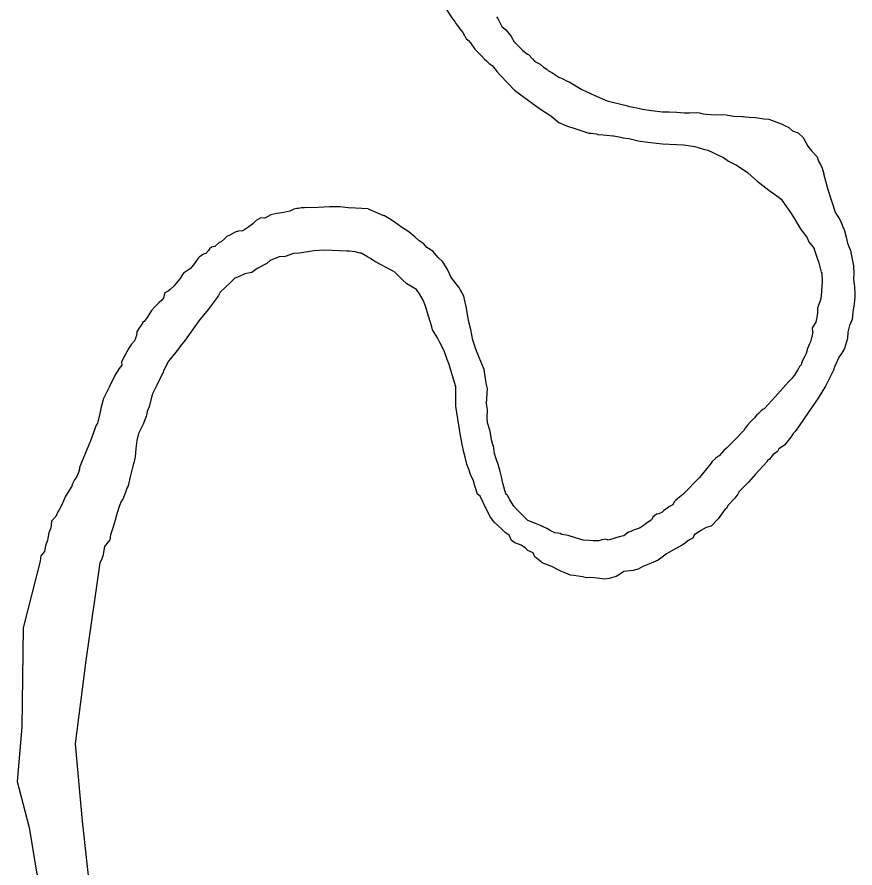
# Model space of a CAD drawing. Extents: x -939622 to -934222, y 1383701 to 1385301.
# Drawn here: x -936028.111 to -936023.548, y 1384142.615 to 1384147.252 of the extents above; entities that cross this region are included whole.
import ezdxf

# ---------------------------------------------------------------- set-up
doc = ezdxf.new("R2010")
doc.units = 0
doc.layers.add('Level 9', color=7, linetype='Continuous')

msp = doc.modelspace()

# ---------------------------------------------------------------- linework, layer by layer
at = {"layer": 'Level 9'}
for points in [[(-936025.7756, 1384147.2986), (-936025.7401, 1384147.2429), (-936025.7274, 1384147.2284), (-936025.7209, 1384147.2167), (-936025.6922, 1384147.1788), (-936025.6827, 1384147.1672), (-936025.6631, 1384147.1319), (-936025.6538, 1384147.1263), (-936025.6411, 1384147.1118), (-936025.6185, 1384147.0766), (-936025.5997, 1384147.0594), (-936025.5839, 1384147.042), (-936025.565, 1384147.0218), (-936025.5556, 1384147.0132), (-936025.5399, 1384146.9988), (-936025.5244, 1384146.9874), (-936025.5022, 1384146.9613), (-936025.499, 1384146.9554), (-936025.4769, 1384146.9323)], [(-936025.5002, 1384147.2536), (-936025.4938, 1384147.2448), (-936025.4708, 1384147.2007), (-936025.452, 1384147.1834), (-936025.4393, 1384147.1689), (-936025.4235, 1384147.1516), (-936025.4202, 1384147.1457), (-936025.4039, 1384147.1163), (-936025.3914, 1384147.1048), (-936025.3568, 1384147.0702), (-936025.3318, 1384147.0502), (-936025.3257, 1384147.0475), (-936025.3037, 1384147.0243), (-936025.291, 1384147.0098), (-936025.2633, 1384146.996), (-936025.2445, 1384146.9788), (-936025.226, 1384146.9675), (-936025.2166, 1384146.9589), (-936025.1982, 1384146.9507), (-936025.161, 1384146.9252), (-936025.1426, 1384146.917), (-936025.115, 1384146.9032), (-936025.1047, 1384146.8982)], [(-936025.4769, 1384146.9323), (-936025.4013, 1384146.8543)], [(-936025.1047, 1384146.8982), (-936025.0356, 1384146.8564), (-936024.9643, 1384146.8243), (-936024.8984, 1384146.7958), (-936024.8008, 1384146.7713)], [(-936025.4013, 1384146.8543), (-936025.3332, 1384146.803), (-936025.2655, 1384146.7531), (-936025.2036, 1384146.7134)], [(-936024.8008, 1384146.7713), (-936024.7752, 1384146.7646), (-936024.7358, 1384146.7574), (-936024.7054, 1384146.7497), (-936024.657, 1384146.7428), (-936024.5966, 1384146.7364), (-936024.5605, 1384146.735), (-936024.5184, 1384146.7339), (-936024.4791, 1384146.7296), (-936024.4491, 1384146.7309), (-936024.4131, 1384146.7325), (-936024.395, 1384146.7303), (-936024.3768, 1384146.7251), (-936024.3586, 1384146.7229), (-936024.3315, 1384146.7211), (-936024.3014, 1384146.7194), (-936024.2774, 1384146.7205), (-936024.2502, 1384146.7187)], [(-936025.2036, 1384146.7134), (-936025.1604, 1384146.6782), (-936025.1194, 1384146.6586), (-936025.0677, 1384146.6426), (-936024.998, 1384146.6192)], [(-936024.2502, 1384146.7187), (-936024.22, 1384146.714), (-936024.2078, 1384146.7115), (-936024.1597, 1384146.7106), (-936024.1567, 1384146.7108), (-936024.1446, 1384146.7083), (-936024.1235, 1384146.7062), (-936024.0903, 1384146.7047), (-936024.0449, 1384146.6976), (-936024.0178, 1384146.6958), (-936024.0026, 1384146.6905), (-936023.9873, 1384146.6851), (-936023.9445, 1384146.669), (-936023.9321, 1384146.6605), (-936023.9076, 1384146.6495), (-936023.8888, 1384146.6323), (-936023.8582, 1384146.6216), (-936023.8301, 1384146.5957), (-936023.8039, 1384146.5487), (-936023.7847, 1384146.5224), (-936023.7533, 1384146.4907), (-936023.7462, 1384146.4669), (-936023.7364, 1384146.4493), (-936023.7265, 1384146.4286), (-936023.7173, 1384146.3978)], [(-936024.998, 1384146.6192), (-936024.9852, 1384146.6198), (-936024.9549, 1384146.6151)], [(-936024.9549, 1384146.6151), (-936024.9488, 1384146.6124), (-936024.9187, 1384146.6107), (-936024.8643, 1384146.6041), (-936024.8613, 1384146.6042), (-936024.8249, 1384146.5968), (-936024.8127, 1384146.5943), (-936024.7787, 1384146.5895)], [(-936024.7787, 1384146.5895), (-936024.7291, 1384146.5767), (-936024.6757, 1384146.5695), (-936024.5955, 1384146.5606), (-936024.4815, 1384146.5553), (-936024.4209, 1384146.5464), (-936024.3726, 1384146.5326)], [(-936024.3726, 1384146.5326), (-936024.35, 1384146.5275), (-936024.3223, 1384146.5136), (-936024.3039, 1384146.5054), (-936024.264, 1384146.4861), (-936024.236, 1384146.4663), (-936024.193, 1384146.4441), (-936024.1621, 1384146.4244), (-936024.1341, 1384146.4045), (-936024.0819, 1384146.3595)], [(-936023.6517, 1384146.1824), (-936023.6938, 1384146.3112), (-936023.7173, 1384146.3978)], [(-936024.0819, 1384146.3595), (-936024.0164, 1384146.3094), (-936023.9616, 1384146.2682)], [(-936023.9616, 1384146.2682), (-936023.9504, 1384146.2591), (-936023.9215, 1384146.2182), (-936023.9023, 1384146.1919), (-936023.8797, 1384146.1568), (-936023.8537, 1384146.1127), (-936023.844, 1384146.0981), (-936023.8088, 1384146.0485), (-936023.7989, 1384146.0278), (-936023.7701, 1384145.9899), (-936023.77, 1384145.9869), (-936023.7526, 1384145.9335), (-936023.7457, 1384145.9127), (-936023.7314, 1384145.8621), (-936023.7281, 1384145.8562), (-936023.7261, 1384145.8112), (-936023.7281, 1384145.787), (-936023.7297, 1384145.7568), (-936023.734, 1384145.7174), (-936023.7527, 1384145.6654), (-936023.7517, 1384145.6413), (-936023.754, 1384145.6262), (-936023.7614, 1384145.5897), (-936023.7811, 1384145.5587), (-936023.7801, 1384145.5377), (-936023.777, 1384145.5348), (-936023.7847, 1384145.5043), (-936023.7897, 1384145.483), (-936023.7952, 1384145.4707), (-936023.8006, 1384145.4584), (-936023.8061, 1384145.4461), (-936023.8139, 1384145.4187), (-936023.8221, 1384145.4003), (-936023.8306, 1384145.3878), (-936023.836, 1384145.3755), (-936023.8385, 1384145.3634), (-936023.8412, 1384145.3572), (-936023.8498, 1384145.3478), (-936023.8582, 1384145.3324), (-936023.8694, 1384145.3138), (-936023.8722, 1384145.3107), (-936023.8721, 1384145.3077), (-936023.8863, 1384145.289), (-936023.892, 1384145.2827), (-936023.8949, 1384145.2795), (-936023.9092, 1384145.2639)], [(-936026.5413, 1384146.2147), (-936026.548, 1384146.2131), (-936026.563, 1384146.2124), (-936026.5778, 1384146.2087), (-936026.5868, 1384146.2083), (-936026.6047, 1384146.2045), (-936026.6253, 1384146.1946), (-936026.658, 1384146.1871), (-936026.6819, 1384146.183), (-936026.6969, 1384146.1824), (-936026.7296, 1384146.1749), (-936026.7618, 1384146.1554), (-936026.7829, 1384146.1575), (-936026.8094, 1384146.1442), (-936026.8266, 1384146.1254), (-936026.8499, 1384146.1093), (-936026.882, 1384146.0868), (-936026.906, 1384146.0857), (-936026.9237, 1384146.0789), (-936026.956, 1384146.0624), (-936026.9679, 1384146.0589), (-936026.9822, 1384146.0432), (-936026.9995, 1384146.0274), (-936027.0114, 1384146.0238), (-936027.0345, 1384146.0017), (-936027.0523, 1384145.9979), (-936027.0639, 1384145.9884), (-936027.0695, 1384145.9791), (-936027.0839, 1384145.9634), (-936027.0957, 1384145.9598), (-936027.1191, 1384145.9437), (-936027.1248, 1384145.9375), (-936027.1446, 1384145.9095), (-936027.1674, 1384145.8814), (-936027.2053, 1384145.8556), (-936027.211, 1384145.8493), (-936027.2221, 1384145.8277), (-936027.245, 1384145.8026), (-936027.2564, 1384145.787), (-936027.2766, 1384145.7681), (-936027.2882, 1384145.7585), (-936027.3058, 1384145.7487), (-936027.3136, 1384145.7213), (-936027.322, 1384145.7088), (-936027.3365, 1384145.6961), (-936027.3595, 1384145.674), (-936027.3796, 1384145.6521), (-936027.402, 1384145.6149), (-936027.4191, 1384145.5931), (-936027.4278, 1384145.5867), (-936027.4277, 1384145.5837), (-936027.439, 1384145.5681), (-936027.4475, 1384145.5557), (-936027.4587, 1384145.5371), (-936027.4607, 1384145.5159), (-936027.4715, 1384145.4883), (-936027.4887, 1384145.4695), (-936027.5028, 1384145.4478), (-936027.525, 1384145.4076), (-936027.5416, 1384145.3738), (-936027.5408, 1384145.3557), (-936027.555, 1384145.337), (-936027.5764, 1384145.3029)], [(-936026.5413, 1384146.2147), (-936026.4718, 1384146.2167), (-936026.4095, 1384146.2203), (-936026.3525, 1384146.2203), (-936026.2936, 1384146.2121)], [(-936026.1991, 1384146.2075), (-936026.2683, 1384146.2104), (-936026.2936, 1384146.2121)], [(-936026.1991, 1384146.2075), (-936026.1159, 1384146.1711)], [(-936025.8801, 1384145.9957), (-936025.8961, 1384146.0161), (-936025.9209, 1384146.0331), (-936025.9428, 1384146.0532), (-936025.9771, 1384146.0818), (-936026.0173, 1384146.1071), (-936026.0576, 1384146.1354), (-936026.0824, 1384146.1524), (-936026.1102, 1384146.1692), (-936026.1159, 1384146.1711)], [(-936023.6517, 1384146.1824), (-936023.6363, 1384146.1585), (-936023.6266, 1384146.1409), (-936023.6097, 1384146.0995), (-936023.6064, 1384146.0936), (-936023.5956, 1384146.0519), (-936023.5881, 1384146.0191), (-936023.5711, 1384145.9747), (-936023.5708, 1384145.9686), (-936023.5632, 1384145.9328), (-936023.5556, 1384145.897), (-936023.5538, 1384145.8549), (-936023.5554, 1384145.8248), (-936023.5504, 1384145.7798), (-936023.549, 1384145.7467), (-936023.548, 1384145.7257), (-936023.5524, 1384145.6893), (-936023.5594, 1384145.6438), (-936023.5637, 1384145.6045), (-936023.5772, 1384145.5708), (-936023.5876, 1384145.5342), (-936023.5892, 1384145.501), (-936023.5996, 1384145.4643), (-936023.6048, 1384145.446), (-936023.6215, 1384145.4182), (-936023.6357, 1384145.3995), (-936023.6385, 1384145.3933), (-936023.6576, 1384145.3503), (-936023.6629, 1384145.335), (-936023.6628, 1384145.332)], [(-936026.3149, 1384145.9764), (-936026.4344, 1384145.9815), (-936026.495, 1384145.9779), (-936026.5734, 1384145.9649)], [(-936026.2698, 1384145.9724), (-936026.3001, 1384145.9771), (-936026.3149, 1384145.9764)], [(-936025.7512, 1384145.3341), (-936025.7588, 1384145.3595), (-936025.769, 1384145.3862), (-936025.7861, 1384145.4336), (-936025.8091, 1384145.4778), (-936025.8223, 1384145.5043), (-936025.8483, 1384145.5483), (-936025.8519, 1384145.5632), (-936025.8693, 1384145.6167), (-936025.887, 1384145.6761), (-936025.9005, 1384145.7087), (-936025.9201, 1384145.7439), (-936025.9361, 1384145.7673), (-936025.9886, 1384145.7981), (-936026.0137, 1384145.8211), (-936026.0545, 1384145.8615), (-936026.0669, 1384145.8699), (-936026.1623, 1384145.9199), (-936026.1871, 1384145.9369), (-936026.2025, 1384145.9453), (-936026.2364, 1384145.9648), (-936026.2424, 1384145.9646), (-936026.2698, 1384145.9724)], [(-936024.4809, 1384144.6552), (-936024.4861, 1384144.6509), (-936024.5122, 1384144.6286), (-936024.5238, 1384144.6191), (-936024.5324, 1384144.6097), (-936024.5407, 1384144.5942), (-936024.5583, 1384144.5844), (-936024.5904, 1384144.5619), (-936024.599, 1384144.5525), (-936024.6167, 1384144.5457), (-936024.6286, 1384144.5422), (-936024.6489, 1384144.5262), (-936024.6544, 1384144.5139), (-936024.6572, 1384144.5108), (-936024.6777, 1384144.4978), (-936024.7009, 1384144.4787), (-936024.7185, 1384144.4689), (-936024.7332, 1384144.4622), (-936024.7539, 1384144.4553), (-936024.7687, 1384144.4486), (-936024.7805, 1384144.445), (-936024.8067, 1384144.4258), (-936024.8246, 1384144.422), (-936024.8453, 1384144.4151), (-936024.8661, 1384144.4081), (-936024.8928, 1384144.4009), (-936024.905, 1384144.4064), (-936024.9259, 1384144.4024), (-936024.9438, 1384144.3986), (-936024.9738, 1384144.3973), (-936024.9949, 1384144.3994), (-936025.028, 1384144.4009), (-936025.0463, 1384144.4061), (-936025.0707, 1384144.4141), (-936025.1103, 1384144.4274), (-936025.1436, 1384144.4319), (-936025.1529, 1384144.4376), (-936025.1831, 1384144.4422), (-936025.2077, 1384144.4532), (-936025.2262, 1384144.4644), (-936025.2538, 1384144.4783), (-936025.2508, 1384144.4784), (-936025.2875, 1384144.4918), (-936025.3303, 1384144.508), (-936025.3586, 1384144.5369), (-936025.3901, 1384144.5686), (-936025.4059, 1384144.586), (-936025.4285, 1384144.6211), (-936025.4417, 1384144.6476), (-936025.4478, 1384144.6504), (-936025.4547, 1384144.6712), (-936025.4656, 1384144.7128), (-936025.4731, 1384144.7457), (-936025.4804, 1384144.7754), (-936025.4911, 1384144.8141), (-936025.5015, 1384144.8438), (-936025.5118, 1384144.8735), (-936025.5167, 1384144.9154), (-936025.5199, 1384144.9213), (-936025.5271, 1384144.9481), (-936025.5312, 1384144.972), (-936025.5353, 1384144.9959), (-936025.5493, 1384145.0405), (-936025.5505, 1384145.0675), (-936025.5495, 1384145.1128), (-936025.5539, 1384145.1457), (-936025.5485, 1384145.2273), (-936025.5559, 1384145.2571), (-936025.5682, 1384145.3318), (-936025.5951, 1384145.3969), (-936025.6121, 1384145.4413), (-936025.6294, 1384145.4918), (-936025.6409, 1384145.5485), (-936025.6522, 1384145.5992), (-936025.6641, 1384145.6649), (-936025.679, 1384145.7305), (-936025.7053, 1384145.7806), (-936025.7467, 1384145.8329), (-936025.7667, 1384145.8772), (-936025.7926, 1384145.9183), (-936025.8176, 1384145.9413), (-936025.8462, 1384145.9761), (-936025.8801, 1384145.9957)], [(-936026.5734, 1384145.9649), (-936026.606, 1384145.9635), (-936026.6503, 1384145.9465), (-936026.6833, 1384145.945), (-936026.7335, 1384145.9247), (-936026.7509, 1384145.9089), (-936026.8038, 1384145.8824), (-936026.8328, 1384145.8601), (-936026.8716, 1384145.8523), (-936026.901, 1384145.839), (-936026.9246, 1384145.8289), (-936026.9505, 1384145.8036), (-936027.0054, 1384145.753), (-936027.0136, 1384145.7346), (-936027.0209, 1384145.7233)], [(-936027.0209, 1384145.7233), (-936027.0706, 1384145.659), (-936027.1222, 1384145.5966), (-936027.186, 1384145.5033)], [(-936027.186, 1384145.5033), (-936027.1952, 1384145.4916), (-936027.2208, 1384145.4603), (-936027.2322, 1384145.4447), (-936027.2778, 1384145.3885), (-936027.2862, 1384145.3761), (-936027.3139, 1384145.3236), (-936027.3154, 1384145.317)], [(-936027.3154, 1384145.317), (-936027.3503, 1384145.2456), (-936027.3753, 1384145.1957), (-936027.3912, 1384145.1279)], [(-936025.6866, 1384144.9222), (-936025.6976, 1384144.9827), (-936025.7208, 1384145.1324), (-936025.7226, 1384145.2376), (-936025.7512, 1384145.3341)], [(-936023.6628, 1384145.332), (-936023.709, 1384145.2411), (-936023.7482, 1384145.1752), (-936023.7981, 1384145.1039), (-936023.8563, 1384145.0192)], [(-936027.5764, 1384145.3029), (-936027.6105, 1384145.2349), (-936027.6408, 1384145.1725), (-936027.6526, 1384145.1287)], [(-936023.9092, 1384145.2639), (-936023.9834, 1384145.1823), (-936024.0434, 1384145.1173)], [(-936027.6526, 1384145.1287), (-936027.6613, 1384145.0913), (-936027.674, 1384145.0396), (-936027.6812, 1384145.0285)], [(-936027.3912, 1384145.1279), (-936027.4033, 1384145.1028), (-936027.4081, 1384145.0755), (-936027.4243, 1384145.0326), (-936027.4491, 1384144.9833), (-936027.4594, 1384144.9437), (-936027.4635, 1384144.9013), (-936027.4675, 1384144.856), (-936027.4751, 1384144.8225), (-936027.4802, 1384144.8042), (-936027.4957, 1384144.7463), (-936027.5056, 1384144.6976), (-936027.5112, 1384144.6884), (-936027.5246, 1384144.6516), (-936027.5354, 1384144.624), (-936027.5438, 1384144.6116), (-936027.5546, 1384144.584), (-936027.5731, 1384144.526), (-936027.573, 1384144.523), (-936027.5861, 1384144.4802), (-936027.602, 1384144.4313), (-936027.6068, 1384144.404), (-936027.6352, 1384144.3666), (-936027.6449, 1384144.3149), (-936027.6528, 1384144.2905), (-936027.6604, 1384144.2775)], [(-936024.0434, 1384145.1173), (-936024.0498, 1384145.113), (-936024.0585, 1384145.1066), (-936024.0729, 1384145.0909), (-936024.0816, 1384145.0845), (-936024.0959, 1384145.0688), (-936024.1189, 1384145.0437), (-936024.1332, 1384145.028), (-936024.1503, 1384145.0062), (-936024.1516, 1384145.0015)], [(-936027.6812, 1384145.0285), (-936027.7121, 1384144.9427), (-936027.757, 1384144.8341)], [(-936024.1516, 1384145.0015), (-936024.2026, 1384144.9489), (-936024.2431, 1384144.9089)], [(-936023.8563, 1384145.0192), (-936023.8732, 1384144.9944), (-936023.8847, 1384144.9818), (-936023.8966, 1384144.962)], [(-936023.8966, 1384144.962), (-936023.9317, 1384144.9186), (-936023.9628, 1384144.8994)], [(-936024.1856, 1384144.6522), (-936024.2027, 1384144.6303), (-936024.24, 1384144.5895), (-936024.2483, 1384144.5741), (-936024.257, 1384144.5677), (-936024.2939, 1384144.5178), (-936024.3311, 1384144.477), (-936024.3579, 1384144.4698), (-936024.3872, 1384144.4535), (-936024.4164, 1384144.4341), (-936024.4224, 1384144.4338), (-936024.4305, 1384144.4124), (-936024.4569, 1384144.3992), (-936024.4714, 1384144.3865), (-936024.4889, 1384144.3736), (-936024.5329, 1384144.3506), (-936024.5622, 1384144.3342), (-936024.574, 1384144.3277), (-936024.5914, 1384144.3149), (-936024.6205, 1384144.2925), (-936024.6588, 1384144.2757), (-936024.7031, 1384144.2587), (-936024.7295, 1384144.2425), (-936024.7562, 1384144.2353), (-936024.8071, 1384144.23), (-936024.8245, 1384144.2172), (-936024.848, 1384144.2041), (-936024.8866, 1384144.1933), (-936024.9104, 1384144.1893), (-936024.9527, 1384144.1934), (-936024.986, 1384144.198), (-936025.01, 1384144.1969), (-936025.0312, 1384144.202), (-936025.0796, 1384144.2089), (-936025.0977, 1384144.2111), (-936025.1223, 1384144.222), (-936025.1498, 1384144.2329), (-936025.1682, 1384144.2411), (-936025.199, 1384144.2578), (-936025.2479, 1384144.2767), (-936025.2728, 1384144.2967), (-936025.2915, 1384144.3109), (-936025.3014, 1384144.3316), (-936025.3291, 1384144.3454), (-936025.3416, 1384144.3569), (-936025.3664, 1384144.3739), (-936025.4001, 1384144.3874), (-936025.4186, 1384144.3987), (-936025.4319, 1384144.4282), (-936025.4536, 1384144.4423), (-936025.4757, 1384144.4654), (-936025.5133, 1384144.4999), (-936025.5357, 1384144.532), (-936025.5489, 1384144.5585), (-936025.562, 1384144.5821), (-936025.5721, 1384144.6057), (-936025.5887, 1384144.6411), (-936025.6042, 1384144.6525), (-936025.6182, 1384144.697), (-936025.6254, 1384144.7238), (-936025.642, 1384144.7592), (-936025.649, 1384144.783), (-936025.6625, 1384144.8156), (-936025.6702, 1384144.8544), (-936025.6774, 1384144.8812), (-936025.6866, 1384144.9222)], [(-936024.2478, 1384144.9024), (-936024.2623, 1384144.8897), (-936024.2881, 1384144.8615), (-936024.291, 1384144.8583), (-936024.2968, 1384144.8551), (-936024.3084, 1384144.8455), (-936024.3258, 1384144.8297), (-936024.3313, 1384144.8205)], [(-936024.2431, 1384144.9089), (-936024.2478, 1384144.9024)], [(-936023.9628, 1384144.8994), (-936023.9705, 1384144.8846), (-936023.9939, 1384144.8685), (-936024.0138, 1384144.8435), (-936024.0254, 1384144.834), (-936024.0271, 1384144.8301)], [(-936027.757, 1384144.8341), (-936027.7607, 1384144.8249), (-936027.7715, 1384144.7973), (-936027.7711, 1384144.7883), (-936027.779, 1384144.7638), (-936027.7872, 1384144.7454), (-936027.7985, 1384144.7298), (-936027.8096, 1384144.7082), (-936027.8121, 1384144.6961), (-936027.8346, 1384144.662), (-936027.8485, 1384144.6372), (-936027.8567, 1384144.6188), (-936027.8676, 1384144.5942), (-936027.8814, 1384144.5665), (-936027.8872, 1384144.5602), (-936027.9008, 1384144.5295), (-936027.9238, 1384144.5044), (-936027.9282, 1384144.468), (-936027.939, 1384144.4404), (-936027.9462, 1384144.401), (-936027.9569, 1384144.3704), (-936027.9616, 1384144.34), (-936027.9815, 1384144.3151), (-936027.9859, 1384144.2863)], [(-936024.3313, 1384144.8205), (-936024.395, 1384144.7422), (-936024.4809, 1384144.6552)], [(-936024.0271, 1384144.8301), (-936024.0903, 1384144.7618), (-936024.1277, 1384144.7172), (-936024.1788, 1384144.6662)], [(-936024.1788, 1384144.6662), (-936024.1856, 1384144.6522)], [(-936027.9859, 1384144.2863), (-936028.0785, 1384143.9233), (-936028.0851, 1384143.3831), (-936028.1114, 1384143.0866), (-936028.0456, 1384142.8363), (-936028.006, 1384142.5925), (-936027.96, 1384142.4278), (-936027.9204, 1384142.2433), (-936027.9204, 1384142.0457), (-936027.871, 1384141.7182)], [(-936027.6604, 1384144.2775), (-936027.7361, 1384143.7454), (-936027.7953, 1384143.2908), (-936027.7558, 1384142.8692), (-936027.6834, 1384142.2104), (-936027.5912, 1384141.9337), (-936027.4954, 1384141.566)]]:
    msp.add_lwpolyline(points, dxfattribs=at)

doc.saveas('drawing.dxf')
